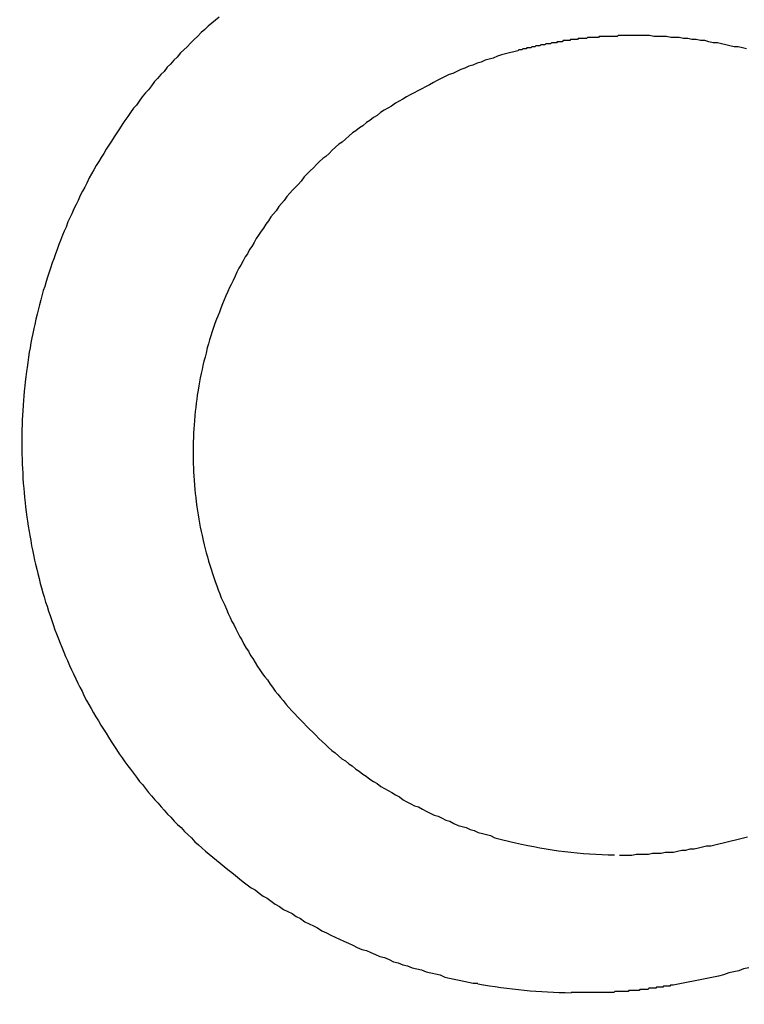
# Model space of a CAD drawing. Header units: millimetres. Extents: x -604189 to 881711, y -381903 to -7297.
# Tile 850 of 1056: x -558665.38 to -558658.31, y -165472.33 to -165462.72. Entities that reach past the tile are written whole.
import ezdxf

# ---------------------------------------------------------------- set-up
doc = ezdxf.new("R2010")
doc.units = ezdxf.units.MM
doc.header["$LTSCALE"] = 100
doc.linetypes.add('0.5_0.5', pattern=[1, 0.5, -0.5])
doc.linetypes.add('ACAD_ISO04W100', pattern=[30.5, 24, -3, 0.5, -3])
doc.layers.get('Defpoints').update_dxf_attribs({"color": 30})
doc.layers.add('OPIS', color=7, linetype='Continuous')
doc.layers.add('strop osie', color=80, linetype='ACAD_ISO04W100', lineweight=5)
doc.styles.get("Standard").update_dxf_attribs({"font": 'romans.shx', "width": 0.5})
doc.dimstyles.new('1 50', dxfattribs={"dimtxt": 150, "dimasz": 80, "dimexe": 1, "dimexo": 1, "dimgap": 20, "dimtad": 1, "dimdec": 0, "dimlfac": 0.1, "dimtxsty": 'Standard', "dimblk": 'ARCHTICK', "dimcen": 200, "dimclrd": 2, "dimadec": 1, "dimazin": 0, "dimtfac": 1, "dimtdec": 0, "dimtmove": 0, "dimatfit": 3, "dimldrblk": 'ARCHTICK', "dimfxl": 120, "dimfxlon": 1, "dimtfill": 1, "dimarcsym": 0})

# ---------------------------------------------------------------- blocks, each defined once
blk = doc.blocks.new('_ArchTick')
at = {"layer": 'strop osie', "color": 0, "const_width": 0.15}
blk.add_lwpolyline([(-0.5, -0.5), (0.5, 0.5)], dxfattribs=at)
blk = doc.blocks.new('*D3294')
at = {"layer": 'Defpoints', "color": 0, "linetype": 'ByBlock', "lineweight": 5, "transparency": 16777216}
for p in [(-595783.1257, -159420.3032), (-593748.9238, -159420.3032), (-552118.9353, -179940.3025)]:
    blk.add_point(p, dxfattribs=at)
at = {"layer": 'OPIS', "color": 0, "linetype": 'Continuous', "lineweight": -2, "transparency": 16777216}
for p, q in [((-595723.1257, -159420.3032), (-595784.1257, -159420.3032)), ((-595723.1257, -179940.3025), (-595784.1257, -179940.3025))]:
    blk.add_line(p, q, dxfattribs=at)
at = {"layer": 'OPIS', "color": 2, "lineweight": -2, "transparency": 16777216}
blk.add_line((-595783.1257, -179940.3025), (-595783.1257, -159420.3032), dxfattribs=at)
at = {"layer": 'OPIS', "color": 2, "linetype": 'ByBlock', "lineweight": -2, "transparency": 16777216, "xscale": 80, "yscale": 80, "zscale": 80}
for p, rotation in [((-595783.1257, -159420.3032), 90), ((-595783.1257, -179940.3025), 270)]:
    blk.add_blockref('_ArchTick', p, dxfattribs=dict(at, rotation=rotation))
at = {"layer": 'OPIS', "color": 0, "linetype": 'ByBlock', "lineweight": 13, "transparency": 16777216, "insert": (-595878.1257, -169680.3029), "char_height": 150, "attachment_point": 5, "rotation": 90, "bg_fill": 3, "box_fill_scale": 1.1, "bg_fill_color": 256, "bg_fill_true_color": 13158600, "bg_fill_transparency": 0}
blk.add_mtext('2052', dxfattribs=at)

msp = doc.modelspace()

# ---------------------------------------------------------------- hatches: boundary and pattern name
at = {"layer": 'OPIS', "linetype": 'ByBlock', "lineweight": 15}
h = msp.add_hatch(dxfattribs=at)
h.set_pattern_fill('ANSI37', color=0, scale=80, angle=45)
h.set_pattern_definition([(90, (-306927.96, 32475.8), (-254, 0), []), (180, (-306927.96, 32475.8), (-3e-14, -254), [])])
h.paths.add_polyline_path([(-559745.6161, -168470.3032), (-559845.6161, -168470.3032), (-559845.6161, -168410.3032), (-559745.6161, -168410.3032), (-559745.6161, -168350.3032), (-560845.6161, -168350.3032), (-560845.6161, -168410.3032), (-560745.6161, -168410.3032), (-560745.6161, -168470.3032, 0.267949), (-560295.6161, -169249.7261), (-560295.6161, -169481.1844, -0.414214), (-559952.6795, -169824.121, -1), (-560638.5527, -169824.121, -0.414214), (-560295.6161, -169481.1844), (-560295.6161, -169249.7261, -0.267949), (-560745.6161, -168470.3032), (-560845.6161, -168470.3032), (-560845.6161, -168350.3032), (-561118.9235, -168350.3032), (-561118.9235, -172095.2912), (-559553.9216, -172095.2896), (-559553.9235, -168350.3032), (-559745.6161, -168350.3032)])
h.paths.add_polyline_path([(-560989.2376, -171970.2882), (-560989.2376, -171369.4302), (-560514.2381, -171369.4302, -0.414232), (-560506.2376, -171377.4302), (-560506.2376, -171961.4357, -0.403374), (-560513.9405, -171969.4302), (-560989.2376, -171969.4302), (-560998.9235, -171970.2883)], flags=16)
h.paths.add_polyline_path([(-560569.2376, -171447.4302), (-560569.2376, -171891.4302, -0.414209), (-560619.2368, -171941.4302), (-560824.2357, -171941.4318, -0.414225), (-560874.2376, -171891.4318), (-560874.2376, -171447.4318, -0.414209), (-560824.2384, -171397.4318), (-560619.238, -171397.4302, -0.414216)], flags=0)
h.paths.add_polyline_path([(-560754.7376, -171692.2717), (-560768.2641, -171689.5342), (-560778.5199, -171674.0914), (-560777.5796, -171669.433), (-560791.3376, -171669.433), (-560788.5131, -171683.4206), (-560780.6181, -171695.3108), (-560768.7278, -171703.2059), (-560754.7376, -171706.0309)], flags=0)
h.paths.add_polyline_path([(-560926.5376, -171669.4319), (-560944.0375, -171669.4319), (-560944.0376, -171669.4319), (-560938.9119, -171681.8063), (-560926.5376, -171686.9319)], flags=0)
h.paths.add_polyline_path([(-559553.9256, -164304.9199), (-559553.9257, -164080.3032), (-560998.9235, -164080.3032), (-560998.9235, -164130.3032), (-561051.7578, -164130.3032), (-561051.7578, -164230.3032), (-561112.4092, -164230.3032), (-561118.2586, -165128.2363), (-561111.7578, -165130.3032), (-561051.7578, -165130.3032), (-561051.7578, -165230.3032), (-560998.9235, -165230.3032), (-560998.9235, -165930.3032), (-560968.9235, -165930.3032), (-559691.7578, -165930.3032), (-559691.7578, -166884.9244, -0.259771), (-560368.4683, -166480.3032), (-560576.7808, -166480.3032, -0.694758), (-561118.9235, -166682.1405), (-561118.9235, -167150.3032), (-559553.9241, -167150.3032), (-559553.9249, -165742.5853, -0.501722), (-560517.8869, -165023.7527, -0.501722)])
h.paths.add_polyline_path([(-561051.7578, -166930.3032), (-561051.7578, -167030.3032), (-561111.7578, -167030.3032), (-561111.7578, -166930.3032)], flags=16)
h.paths.add_polyline_path([(-559553.9256, -164304.9199, 0.501722), (-560517.8869, -165023.7527, 0.501722), (-559553.9249, -165742.5853)], flags=17)
h.paths.add_polyline_path([(-559017.8869, -165023.7527, 0.331805), (-559553.9256, -164304.9199), (-559553.9249, -165742.5853, 0.331804)], flags=17)
h.paths.add_polyline_path([(-558393.9201, -165930.3032), (-559553.9248, -165930.3032), (-559553.9242, -167030.3032), (-558393.9201, -167030.3032)])
edge = h.paths.add_edge_path(flags=16)
edge.add_ellipse((-558869.2567, -166529.0581), major_axis=(0, 174.9447), ratio=0.83560798, start_angle=0, end_angle=180, ccw=False)
edge.add_line((-558869.0233, -166354.0889), (-558868.8365, -166354.1133))
edge.add_line((-558868.8365, -166354.1133), (-558551.7582, -166354.1133))
edge.add_ellipse((-558534.0421, -166361.1263), major_axis=(0, 22.0682), ratio=0.9052568, start_angle=0, end_angle=83.73181, ccw=False)
edge.add_line((-558534.0421, -166339.0581), (-558415.4419, -166339.0581))
edge.add_line((-558415.4419, -166339.0581), (-558415.4419, -166719.058))
edge.add_line((-558415.4419, -166719.058), (-558534.0421, -166719.058))
edge.add_ellipse((-558534.0421, -166696.9898), major_axis=(0, 22.0682), ratio=0.9052568, start_angle=108.52912, end_angle=180, ccw=False)
edge.add_line((-558552.9839, -166704.0028), (-558869.2567, -166704.0028))
edge = h.paths.add_edge_path(flags=16)
edge.add_ellipse((-558655.1487, -165473.0705), major_axis=(119.5767, 0), ratio=0.97546159, start_angle=134.53493, end_angle=225.46507, ccw=False)
edge.add_ellipse((-558571.3619, -165553.0941), major_axis=(-236.8278, 0), ratio=0.97546159, start_angle=293.077059, end_angle=315.064585, ccw=False)
edge.add_ellipse((-558581.1214, -165519.0637), major_axis=(-200.9624, 0), ratio=0.97546159, start_angle=268.869132, end_angle=294.416017, ccw=False)
edge.add_line((-558577.1552, -165323.0707), (-558434.7252, -165323.0707))
edge.add_line((-558434.7252, -165323.0707), (-558434.7252, -165623.0703))
edge.add_line((-558434.7252, -165623.0703), (-558577.1552, -165623.0703))
edge.add_ellipse((-558581.1214, -165427.0774), major_axis=(200.9624, 0), ratio=0.97546159, start_angle=245.583983, end_angle=271.130868, ccw=False)
edge.add_ellipse((-558571.3619, -165393.0469), major_axis=(-236.8278, 0), ratio=0.97546159, start_angle=404.935415, end_angle=426.922941, ccw=False)
h.paths.add_polyline_path([(-559691.7578, -166075.3032), (-560476.9877, -166075.3032, 0.131652), (-560368.4683, -166480.3032), (-559691.7578, -166480.3032)], flags=17)
h.paths.add_polyline_path([(-560476.9877, -166075.3032), (-559691.7578, -166075.3032), (-559691.7578, -165930.3032), (-560991.7578, -165930.3032), (-561051.7578, -165930.3032), (-561051.7578, -166030.3032), (-561118.9235, -166030.3032), (-561118.9235, -166278.4659, -0.694758), (-560576.7808, -166480.3032), (-560368.4683, -166480.3032, -0.131652)], flags=17)
h.paths.add_polyline_path([(-571773.9197, -161590.5433), (-574108.1879, -161590.5433), (-574098.9171, -166615.2859), (-571773.9197, -166615.2837)])
h.paths.add_polyline_path([(-559933.2163, -164919.2007), (-558639.2026, -164919.2007), (-558639.2026, -164793.3399), (-559933.2163, -164793.3399)], flags=25)
h.paths.add_polyline_path([(-560038.7197, -166687.5881), (-559732.9898, -166687.5881), (-559732.9898, -166284.5895), (-560038.7197, -166284.5895)], flags=25)
h.paths.add_polyline_path([(-559928.8713, -165007.0998), (-559413.7498, -165007.0998), (-559413.7498, -164907.7601), (-559928.8713, -164907.7601)], flags=9)
h.paths.add_polyline_path([(-559933.2163, -164919.2007), (-558639.2026, -164919.2007), (-558639.2026, -164793.3399), (-559933.2163, -164793.3399)], flags=25)
h.paths.add_polyline_path([(-560330.8592, -165014.5781), (-559994.1825, -165014.5781), (-559994.1825, -164899.1947), (-560330.8592, -164899.1947)], flags=24)
h.paths.add_polyline_path([(-560290.2043, -164902.8369), (-560108.3543, -164902.8369), (-560108.3543, -164804.8069), (-560290.2043, -164804.8069)], flags=24)
h.paths.add_polyline_path([(-560498.8656, -166997.3416), (-559983.7441, -166997.3416), (-559983.7441, -166898.0019), (-560498.8656, -166898.0019)], flags=24)
h.paths.add_polyline_path([(-560498.7904, -166887.3416), (-559655.7235, -166887.3416), (-559655.7235, -166788.0019), (-560498.7904, -166788.0019)], flags=24)
h.paths.add_polyline_path([(-560900.8535, -167004.8199), (-560564.1768, -167004.8199), (-560564.1768, -166889.4365), (-560900.8535, -166889.4365)], flags=24)
h.paths.add_polyline_path([(-560860.1986, -166893.0787), (-560678.3486, -166893.0787), (-560678.3486, -166795.0487), (-560860.1986, -166795.0487)], flags=24)
h.paths.add_polyline_path([(-560525.1681, -170610.564), (-560010.0466, -170610.564), (-560010.0466, -170511.2243), (-560525.1681, -170511.2243)], flags=24)
h.paths.add_polyline_path([(-560529.5131, -170522.665), (-559444.307, -170522.665), (-559444.307, -170396.8042), (-560529.5131, -170396.8042)], flags=9)
h.paths.add_polyline_path([(-560927.156, -170618.0423), (-560590.4793, -170618.0423), (-560590.4793, -170502.659), (-560927.156, -170502.659)], flags=24)
h.paths.add_polyline_path([(-560886.5011, -170506.3012), (-560704.6511, -170506.3012), (-560704.6511, -170408.2712), (-560886.5011, -170408.2712)], flags=24)
h.paths.add_polyline_path([(-560065.2995, -168940.3582), (-560065.2995, -168600.6584), (-560513.0758, -168600.6584), (-560513.0758, -168940.3582)], flags=24)
h.paths.add_polyline_path([(-559111.5256, -164087.3863), (-558760.9896, -164087.3863), (-558760.8154, -164093.1916), (-558760.6443, -164098.997), (-558760.4763, -164104.8025), (-558760.3114, -164110.6081), (-558760.1497, -164116.4138), (-558759.991, -164122.2195), (-558759.8355, -164128.0254), (-558759.683, -164133.8313), (-558759.5337, -164139.6373), (-558759.3874, -164145.4434), (-558759.2442, -164151.2496), (-558759.1041, -164157.0558), (-558758.9671, -164162.8622), (-558758.8332, -164168.6685), (-558758.7024, -164174.475), (-558758.5746, -164180.2815), (-558758.4499, -164186.0881), (-558758.3283, -164191.8948), (-558758.2098, -164197.7015), (-558758.0943, -164203.5083), (-558757.9818, -164209.3151), (-558757.8725, -164215.122), (-558757.7661, -164220.929), (-558757.6628, -164226.736), (-558757.5626, -164232.5431), (-558757.4654, -164238.3502), (-558757.3712, -164244.1574), (-558757.2801, -164249.9646), (-558757.1919, -164255.7719), (-558757.1068, -164261.5792), (-558757.0248, -164267.3865), (-558756.9458, -164273.1939), (-558756.8699, -164279.0014), (-558756.7972, -164284.8089), (-558756.7276, -164290.6164), (-558756.6612, -164296.4239), (-558756.5981, -164302.2315), (-558756.5382, -164308.0392), (-558756.4815, -164313.8468), (-558756.4282, -164319.6545), (-558756.3782, -164325.4622), (-558756.3315, -164331.2699), (-558756.2883, -164337.0777), (-558756.2484, -164342.8855), (-558756.2118, -164348.6933), (-558756.1781, -164354.5011), (-558756.1471, -164360.309), (-558756.1182, -164366.1168), (-558756.0913, -164371.9247), (-558756.066, -164377.7326), (-558756.0419, -164383.5405), (-558756.0201, -164389.3484), (-558756.0043, -164395.1563), (-558755.9986, -164400.9642), (-558756.0069, -164406.7722), (-558756.0313, -164412.5801), (-558756.0727, -164418.3878), (-558756.1321, -164424.1955), (-558756.2103, -164430.0028), (-558756.3078, -164435.8099), (-558756.4249, -164441.6166), (-558756.5621, -164447.4229), (-558756.7197, -164453.2287), (-558756.8982, -164459.0339), (-558757.098, -164464.8385), (-558757.3197, -164470.6423), (-558757.5651, -164476.4453), (-558757.8369, -164482.2469), (-558758.1378, -164488.0471), (-558758.4702, -164493.8454), (-558758.8369, -164499.6416), (-558759.2405, -164505.4354), (-558759.6838, -164511.2264), (-558760.1745, -164517.0136), (-558760.7255, -164522.7951), (-558761.3496, -164528.5691), (-558762.0603, -164534.3333), (-558762.8742, -164540.0838), (-558763.8091, -164545.8157), (-558764.8827, -164551.5243), (-558766.1165, -164557.2013), (-558767.5383, -164562.8323), (-558769.1771, -164568.402), (-558771.0625, -164573.8941), (-558773.2333, -164579.28), (-558775.7351, -164584.5205), (-558778.6098, -164589.5655), (-558781.8966, -164594.3536), (-558785.6282, -164598.7982), (-558789.8079, -164602.8267), (-558794.3738, -164606.4129), (-558799.2553, -164609.5564), (-558804.3822, -164612.2836), (-558809.6945, -164614.6285), (-558815.1428, -164616.63), (-558820.6944, -164618.3259), (-558826.3252, -164619.7535), (-558832.0112, -164620.9496), (-558837.7322, -164621.9498), (-558843.479, -164622.7861), (-558849.2444, -164623.4899), (-558855.0211, -164624.092), (-558860.8052, -164624.6116), (-558866.5954, -164625.0558), (-558872.3908, -164625.4311), (-558878.1904, -164625.7436), (-558883.9932, -164625.9992), (-558889.7982, -164626.2039), (-558895.6045, -164626.3635), (-558901.4113, -164626.4837), (-558907.2185, -164626.5703), (-558913.026, -164626.6286), (-558918.8337, -164626.6643), (-558924.6416, -164626.6829), (-558930.4496, -164626.69), (-558936.2576, -164626.6911), (-558941.5211, -164626.6903), (-558946.7847, -164626.6852), (-558952.0483, -164626.6715), (-558957.3117, -164626.645), (-558962.575, -164626.6016), (-558967.8379, -164626.537), (-558973.1003, -164626.447), (-558978.3622, -164626.3275), (-558983.6233, -164626.1742), (-558988.8833, -164625.9829), (-558994.1416, -164625.7497), (-558999.3976, -164625.4704), (-559004.6507, -164625.1407), (-559009.9001, -164624.756), (-559015.1446, -164624.3114), (-559020.3833, -164623.802), (-559025.6144, -164623.2197), (-559030.834, -164622.543), (-559036.0369, -164621.7475), (-559041.2162, -164620.8117), (-559046.3638, -164619.7132), (-559051.4663, -164618.4241), (-559056.5084, -164616.9152), (-559061.4697, -164615.1596), (-559066.3259, -164613.1306), (-559071.0433, -164610.7989), (-559075.5827, -164608.1366), (-559079.8942, -164605.1211), (-559083.9247, -164601.7377), (-559087.6216, -164597.9954), (-559090.9448, -164593.9181), (-559093.9051, -164589.5659), (-559096.5268, -164585.003), (-559098.8391, -164580.2753), (-559100.8727, -164575.4217), (-559102.6616, -164570.4717), (-559104.2381, -164565.4504), (-559105.625, -164560.3732), (-559106.8432, -164555.253), (-559107.9147, -164550.0999), (-559108.8603, -164544.9227), (-559109.6947, -164539.7262), (-559110.4308, -164534.5143), (-559111.0819, -164529.2909), (-559111.6605, -164524.0593), (-559112.1765, -164518.8213), (-559112.6393, -164513.5782), (-559113.0584, -164508.3314), (-559113.442, -164503.0819), (-559113.7937, -164497.8303), (-559114.1161, -164492.5768), (-559114.4116, -164487.3217), (-559114.6825, -164482.0653), (-559114.9304, -164476.8077), (-559115.1568, -164471.5491), (-559115.3631, -164466.2897), (-559115.5507, -164461.0296), (-559115.7201, -164455.7689), (-559115.8719, -164450.5077), (-559116.0067, -164445.2459), (-559116.1249, -164439.9838), (-559116.2269, -164434.7214), (-559116.3128, -164429.4586), (-559116.383, -164424.1957), (-559116.4377, -164418.9325), (-559116.4775, -164413.6692), (-559116.5031, -164408.4059), (-559116.5152, -164403.1424), (-559116.515, -164397.879), (-559116.5049, -164392.6156), (-559116.488, -164387.3522), (-559116.4673, -164382.0887), (-559116.4453, -164376.8253), (-559116.4222, -164371.5619), (-559116.3978, -164366.2985), (-559116.3718, -164361.0352), (-559116.344, -164355.7718), (-559116.3141, -164350.5084), (-559116.2819, -164345.2451), (-559116.2472, -164339.9818), (-559116.2097, -164334.7185), (-559116.1693, -164329.4552), (-559116.1262, -164324.1919), (-559116.0804, -164318.9287), (-559116.0318, -164313.6655), (-559115.9805, -164308.4023), (-559115.9265, -164303.1391), (-559115.8698, -164297.876), (-559115.8105, -164292.6129), (-559115.7486, -164287.3498), (-559115.6841, -164282.0868), (-559115.617, -164276.8237), (-559115.5473, -164271.5608), (-559115.4751, -164266.2978), (-559115.4004, -164261.0349), (-559115.3232, -164255.772), (-559115.2436, -164250.5092), (-559115.1614, -164245.2464), (-559115.0768, -164239.9836), (-559114.9897, -164234.7209), (-559114.9001, -164229.4582), (-559114.808, -164224.1955), (-559114.7134, -164218.9329), (-559114.6163, -164213.6704), (-559114.5167, -164208.4079), (-559114.4146, -164203.1454), (-559114.3099, -164197.883), (-559114.2028, -164192.6207), (-559114.0931, -164187.3584), (-559113.9808, -164182.0961), (-559113.8661, -164176.834), (-559113.7488, -164171.5718), (-559113.6289, -164166.3097), (-559113.5065, -164161.0477), (-559113.3815, -164155.7858), (-559113.254, -164150.5239), (-559113.124, -164145.262), (-559112.9914, -164140.0003), (-559112.8563, -164134.7385), (-559112.7186, -164129.4769), (-559112.5783, -164124.2153), (-559112.4356, -164118.9538), (-559112.2903, -164113.6924), (-559112.1424, -164108.431), (-559111.992, -164103.1697), (-559111.8391, -164097.9085), (-559111.6836, -164092.6474)])
edge = h.paths.add_edge_path()
edge.add_line((-558393.9201, -164080.3032), (-559553.9257, -164080.3032))
edge.add_line((-559553.9257, -164080.3032), (-559553.9256, -164304.9199))
edge.add_arc((-559767.8869, -165023.7527), 750, 0, 73.4243141, ccw=False)
edge.add_arc((-559767.8869, -165023.7527), 750, -73.424255, 0, ccw=False)
edge.add_line((-559553.9249, -165742.5853), (-559553.9248, -165830.3032))
edge.add_line((-559553.9248, -165830.3032), (-558393.9201, -165830.3032))
edge.add_line((-558393.9201, -165830.3032), (-558393.9201, -164080.3032))

# ---------------------------------------------------------------- next in the draw order: dimensions: what is measured, and where the dimension line sits
at = {"layer": 'OPIS', "color": 0, "linetype": 'ByBlock', "lineweight": 13}
dim = msp.add_linear_dim(base=(-595783.1257, -159420.3032), p1=(-552118.9353, -179940.3025), p2=(-593748.9238, -159420.3032), angle=90, dimstyle='1 50', override={"dimtmove": 1, "dimfxl": 60, "dimarcsym": 1}, dxfattribs=at)
dim.commit()
dim.dimension.update_dxf_attribs({"geometry": '*D3294', "text_midpoint": (-595878.1257, -169680.3029)})

# ---------------------------------------------------------------- next in the draw order: hatches: boundary and pattern name
at = {"layer": 'OPIS', "linetype": '0.5_0.5', "lineweight": 13}
h = msp.add_hatch(dxfattribs=at)
h.set_pattern_fill('ANSI37', color=0, scale=130)
h.set_pattern_definition([(45, (-597218.54, 256668.8), (-291.85832, 291.85832), []), (135, (-597218.54, 256668.8), (-291.85832, -291.85832), [])])
edge = h.paths.add_edge_path(flags=16)
edge.add_line((-570958.9159, -168985.2814), (-571058.9159, -168985.2814))
edge.add_line((-571058.9159, -168985.2814), (-572598.9159, -168985.2814))
edge.add_line((-572598.9159, -168985.2814), (-572598.9151, -170470.3002))
edge.add_line((-572598.9151, -170470.3002), (-570825.7626, -170470.3002))
edge.add_arc((-570508.9159, -170339.0992), 342.9366, 180, 202.49364, ccw=False)
edge.add_arc((-570508.9159, -170339.0992), 342.9366, 90, 180, ccw=False)
edge.add_line((-570508.9159, -169996.1626), (-570508.9159, -169764.7043))
edge.add_arc((-570058.9159, -168985.2814), 900, 180.0000001, 240, ccw=False)
edge = h.paths.add_edge_path(flags=17)
edge.add_line((-569358.9153, -170085.2814), (-569358.9159, -168985.2814))
edge.add_line((-569358.9159, -168985.2814), (-569358.9169, -168985.2814))
edge.add_line((-569358.9169, -168985.2814), (-569958.9159, -168985.2814))
edge.add_line((-569958.9159, -168985.2814), (-570058.9159, -168985.2814))
edge.add_line((-570058.9159, -168985.2814), (-570058.9159, -168925.2814))
edge.add_line((-570058.9159, -168925.2814), (-569958.9159, -168925.2814))
edge.add_line((-569958.9159, -168925.2814), (-569958.9159, -168865.2814))
edge.add_line((-569958.9159, -168865.2814), (-569358.9159, -168865.2814))
edge.add_line((-569358.9159, -168865.2814), (-569358.9169, -166865.2814))
edge.add_line((-569358.9169, -166865.2814), (-574098.917, -166865.2859))
edge.add_line((-574098.917, -166865.2859), (-574098.9143, -171970.3002))
edge.add_line((-574098.9143, -171970.3002), (-572608.9134, -171970.3002))
edge.add_line((-572608.9134, -171970.3002), (-571504.9134, -170590.3002))
edge.add_line((-571504.9134, -170590.3002), (-572718.915, -170590.3002))
edge.add_line((-572718.915, -170590.3002), (-572718.9159, -168865.2814))
edge.add_line((-572718.9159, -168865.2814), (-571058.9159, -168865.2814))
edge.add_line((-571058.9159, -168865.2814), (-571058.9159, -168925.2814))
edge.add_line((-571058.9159, -168925.2814), (-570958.9159, -168925.2814))
edge.add_line((-570958.9159, -168925.2814), (-570958.9159, -168985.2814))
edge.add_arc((-570058.9159, -168985.2814), 900, 180, 240)
edge.add_line((-570508.9159, -169764.7043), (-570508.9159, -169996.1626))
edge.add_arc((-570508.9159, -170339.0992), 342.9366, 0, 90, ccw=False)
edge.add_arc((-570508.9159, -170339.0992), 342.9366, 208.979889, 360, ccw=False)
edge.add_line((-570808.9134, -170505.2529), (-570808.9134, -171171.0862))
edge.add_arc((-570808.9134, -171220.3002), 49.214, 0, 90, ccw=False)
edge.add_arc((-570808.9134, -171220.3002), 49.214, 270, 360, ccw=False)
edge.add_line((-570808.9134, -171269.5142), (-570808.9134, -171970.3002))
edge.add_line((-570808.9134, -171970.3002), (-569358.9143, -171970.3002))
edge.add_line((-569358.9143, -171970.3002), (-569358.9153, -170085.2814))
h.paths.add_polyline_path([(-561118.9235, -159870.3032), (-590334.6553, -159870.3032), (-590334.6553, -161470.3032), (-562318.9235, -161470.3032), (-562318.9235, -172095.2924), (-561118.9235, -172095.2912), (-561118.9235, -168350.3032), (-552073.9191, -168350.3032), (-552073.9198, -167150.3032), (-561118.9235, -167150.3032)])
h.paths.add_polyline_path([(-572856.9268, -169813.6802), (-569451.0696, -169813.6802), (-569451.0696, -169408.6802), (-572856.9268, -169408.6802)], flags=16)

# ---------------------------------------------------------------- next in the draw order: linework, layer by layer
at = {"color": 0, "linetype": 'ByBlock'}
for points in [[(-558660.5441, -165470.7541, 0.055374), (-558659.5771, -165470.8722)], [(-558660.9113, -165472.1305, 0.040897), (-558660.0019, -165472.2189)]]:
    msp.add_lwpolyline(points, format="xyb", dxfattribs=at)
at = {"color": 0}
for points in [[(-558663.4349, -165462.6953, 0), (-558663.4709, -165462.7253, 0), (-558663.5059, -165462.7553, 0), (-558663.5409, -165462.7853, 0), (-558663.5759, -165462.8153, 0), (-558663.6109, -165462.8453, 0), (-558663.6449, -165462.8853, 0), (-558663.6789, -165462.9153, 0), (-558663.7129, -165462.9453, 0), (-558663.7459, -165462.9853, 0), (-558663.7789, -165463.0153, 0), (-558663.8119, -165463.0453, 0), (-558663.8449, -165463.0853, 0), (-558663.8769, -165463.1153, 0), (-558663.9089, -165463.1553, 0), (-558663.9409, -165463.1853, 0), (-558663.9729, -165463.2253, 0), (-558664.0039, -165463.2553, 0), (-558664.0349, -165463.2953, 0), (-558664.0649, -165463.3253, 0), (-558664.0959, -165463.3653, 0), (-558664.1259, -165463.4053, 0), (-558664.1549, -165463.4353, 0), (-558664.1849, -165463.4753, 0), (-558664.2139, -165463.5153, 0), (-558664.2419, -165463.5553, 0), (-558664.2709, -165463.5853, 0), (-558664.2989, -165463.6253, 0), (-558664.3269, -165463.6653, 0), (-558664.3539, -165463.7053, 0), (-558664.3809, -165463.7453, 0), (-558664.4079, -165463.7853, 0), (-558664.4339, -165463.8253, 0), (-558664.4599, -165463.8653, 0), (-558664.4859, -165463.9053, 0), (-558664.5119, -165463.9453, 0), (-558664.5369, -165463.9853, 0), (-558664.5609, -165464.0253, 0), (-558664.5859, -165464.0653, 0), (-558664.6099, -165464.1053, 0), (-558664.6339, -165464.1453, 0), (-558664.6569, -165464.1853, 0), (-558664.6799, -165464.2253, 0), (-558664.7029, -165464.2653, 0), (-558664.7249, -165464.3153, 0), (-558664.7469, -165464.3553, 0), (-558664.7689, -165464.3953, 0), (-558664.7899, -165464.4353, 0), (-558664.8109, -165464.4853, 0), (-558664.8309, -165464.5253, 0), (-558664.8519, -165464.5653, 0), (-558664.8709, -165464.6153, 0), (-558664.8909, -165464.6553, 0), (-558664.9099, -165464.6953, 0), (-558664.9289, -165464.7453, 0), (-558664.9469, -165464.7853, 0), (-558664.9649, -165464.8253, 0), (-558664.9829, -165464.8753, 0), (-558664.9999, -165464.9153, 0), (-558665.0169, -165464.9653, 0), (-558665.0329, -165465.0053, 0), (-558665.0489, -165465.0553, 0), (-558665.0649, -165465.0953, 0), (-558665.0799, -165465.1453, 0), (-558665.0949, -165465.1853, 0), (-558665.1099, -165465.2353, 0), (-558665.1239, -165465.2753, 0), (-558665.1369, -165465.3253, 0), (-558665.1509, -165465.3653, 0), (-558665.1639, -165465.4153, 0), (-558665.1759, -165465.4553, 0), (-558665.1879, -165465.5053, 0), (-558665.1999, -165465.5553, 0), (-558665.2119, -165465.5953, 0), (-558665.2229, -165465.6453, 0), (-558665.2329, -165465.6953, 0), (-558665.2429, -165465.7353, 0), (-558665.2529, -165465.7853, 0), (-558665.2619, -165465.8253, 0), (-558665.2709, -165465.8753, 0), (-558665.2799, -165465.9253, 0), (-558665.2879, -165465.9653, 0), (-558665.2949, -165466.0153, 0), (-558665.3019, -165466.0653, 0), (-558665.3089, -165466.1153, 0), (-558665.3159, -165466.1553, 0), (-558665.3209, -165466.2053, 0), (-558665.3269, -165466.2553, 0), (-558665.3319, -165466.2953, 0), (-558665.3369, -165466.3453, 0), (-558665.3409, -165466.3953, 0), (-558665.3449, -165466.4353, 0), (-558665.3479, -165466.4853, 0), (-558665.3509, -165466.5353, 0), (-558665.3539, -165466.5853, 0), (-558665.3559, -165466.6253, 0), (-558665.3579, -165466.6753, 0), (-558665.3589, -165466.7253, 0), (-558665.3599, -165466.7753, 0), (-558665.3599, -165466.8153, 0), (-558665.3599, -165466.8653, 0), (-558665.3599, -165466.9153, 0), (-558665.3589, -165466.9653, 0), (-558665.3579, -165467.0053, 0), (-558665.3569, -165467.0553, 0), (-558665.3539, -165467.1053, 0), (-558665.3519, -165467.1453, 0), (-558665.3489, -165467.1953, 0), (-558665.3459, -165467.2453, 0), (-558665.3419, -165467.2953, 0), (-558665.3379, -165467.3353, 0), (-558665.3329, -165467.3853, 0), (-558665.3289, -165467.4353, 0), (-558665.3229, -165467.4753, 0), (-558665.3169, -165467.5253, 0), (-558665.3109, -165467.5753, 0), (-558665.3039, -165467.6153, 0), (-558665.2969, -165467.6653, 0), (-558665.2899, -165467.7153, 0), (-558665.2819, -165467.7553, 0), (-558665.2739, -165467.8053, 0), (-558665.2649, -165467.8553, 0), (-558665.2559, -165467.8953, 0), (-558665.2459, -165467.9453, 0), (-558665.2359, -165467.9953, 0), (-558665.2259, -165468.0353, 0), (-558665.2149, -165468.0853, 0), (-558665.2039, -165468.1253, 0), (-558665.1919, -165468.1753, 0), (-558665.1799, -165468.2253, 0), (-558665.1679, -165468.2653, 0), (-558665.1549, -165468.3153, 0), (-558665.1419, -165468.3553, 0), (-558665.1279, -165468.4053, 0), (-558665.1139, -165468.4453, 0), (-558665.0999, -165468.4953, 0), (-558665.0849, -165468.5353, 0), (-558665.0689, -165468.5853, 0), (-558665.0539, -165468.6253, 0), (-558665.0379, -165468.6753, 0), (-558665.0209, -165468.7153, 0), (-558665.0039, -165468.7653, 0), (-558664.9869, -165468.8053, 0), (-558664.9689, -165468.8453, 0), (-558664.9509, -165468.8953, 0), (-558664.9329, -165468.9353, 0), (-558664.9139, -165468.9753, 0), (-558664.8949, -165469.0253, 0), (-558664.8759, -165469.0653, 0), (-558664.8559, -165469.1053, 0), (-558664.8349, -165469.1553, 0), (-558664.8149, -165469.1953, 0), (-558664.7939, -165469.2353, 0), (-558664.7719, -165469.2753, 0), (-558664.7509, -165469.3253, 0), (-558664.7289, -165469.3653, 0), (-558664.7059, -165469.4053, 0), (-558664.6829, -165469.4453, 0), (-558664.6599, -165469.4853, 0), (-558664.6369, -165469.5253, 0), (-558664.6129, -165469.5653, 0), (-558664.5879, -165469.6053, 0), (-558664.5639, -165469.6453, 0), (-558664.5389, -165469.6853, 0), (-558664.5139, -165469.7253, 0), (-558664.4879, -165469.7653, 0), (-558664.4619, -165469.8053, 0), (-558664.4359, -165469.8453, 0), (-558664.4089, -165469.8853, 0), (-558664.3819, -165469.9253, 0), (-558664.3549, -165469.9653, 0), (-558664.3269, -165470.0053, 0), (-558664.2989, -165470.0353, 0), (-558664.2709, -165470.0753, 0), (-558664.2419, -165470.1153, 0), (-558664.2129, -165470.1553, 0), (-558664.1839, -165470.1853, 0), (-558664.1539, -165470.2253, 0), (-558664.1239, -165470.2653, 0), (-558664.0939, -165470.2953, 0), (-558664.0629, -165470.3353, 0), (-558664.0329, -165470.3653, 0), (-558664.0009, -165470.4053, 0), (-558663.9699, -165470.4353, 0), (-558663.9379, -165470.4753, 0), (-558663.9059, -165470.5053, 0), (-558663.8729, -165470.5453, 0), (-558663.8409, -165470.5753, 0), (-558663.8069, -165470.6053, 0), (-558663.7739, -165470.6453, 0), (-558663.7399, -165470.6753, 0), (-558663.7059, -165470.7053, 0), (-558663.6719, -165470.7453, 0), (-558663.6379, -165470.7753, 0), (-558663.6029, -165470.8053, 0), (-558663.5669, -165470.8353, 0), (-558663.5319, -165470.8653, 0), (-558663.4959, -165470.8953, 0), (-558663.4599, -165470.9253, 0), (-558663.4239, -165470.9553, 0), (-558663.3869, -165470.9853, 0), (-558663.3499, -165471.0153, 0), (-558663.3129, -165471.0453, 0), (-558663.2759, -165471.0753, 0), (-558663.2379, -165471.1053, 0), (-558663.1999, -165471.1353, 0), (-558663.1619, -165471.1653, 0), (-558663.1229, -165471.1953, 0), (-558663.0839, -165471.2153, 0), (-558663.0449, -165471.2453, 0), (-558663.0059, -165471.2753, 0), (-558662.9659, -165471.2953, 0), (-558662.9269, -165471.3253, 0), (-558662.8869, -165471.3553, 0), (-558662.8459, -165471.3753, 0), (-558662.8059, -165471.4053, 0), (-558662.7649, -165471.4253, 0), (-558662.7239, -165471.4453, 0), (-558662.6829, -165471.4753, 0), (-558662.6419, -165471.4953, 0), (-558662.5999, -165471.5253, 0), (-558662.5579, -165471.5453, 0), (-558662.5159, -165471.5653, 0), (-558662.4739, -165471.5853, 0), (-558662.4319, -165471.6153, 0), (-558662.3889, -165471.6353, 0), (-558662.3469, -165471.6553, 0), (-558662.3039, -165471.6753, 0), (-558662.2609, -165471.6953, 0), (-558662.2179, -165471.7153, 0), (-558662.1739, -165471.7353, 0), (-558662.1309, -165471.7553, 0), (-558662.0869, -165471.7753, 0), (-558662.0429, -165471.7953, 0), (-558661.9989, -165471.8053, 0), (-558661.9549, -165471.8253, 0), (-558661.9109, -165471.8453, 0), (-558661.8669, -165471.8653, 0), (-558661.8219, -165471.8753, 0), (-558661.7769, -165471.8953, 0), (-558661.7329, -165471.9153, 0), (-558661.6879, -165471.9253, 0), (-558661.6429, -165471.9453, 0), (-558661.5979, -165471.9553, 0), (-558661.5519, -165471.9753, 0), (-558661.5069, -165471.9853, 0), (-558661.4619, -165471.9953, 0), (-558661.4159, -165472.0153, 0), (-558661.3709, -165472.0253, 0), (-558661.3249, -165472.0353, 0), (-558661.2789, -165472.0453, 0), (-558661.2329, -165472.0653, 0), (-558661.1869, -165472.0753, 0), (-558661.1409, -165472.0853, 0), (-558661.0949, -165472.0953, 0), (-558661.0489, -165472.1053, 0), (-558661.0029, -165472.1153, 0), (-558660.9569, -165472.1253, 0), (-558660.9109, -165472.1253, 0)], [(-558659.4849, -165462.8753, 0), (-558659.4929, -165462.8753, 0), (-558659.5019, -165462.8753, 0), (-558659.5099, -165462.8753, 0), (-558659.5179, -165462.8753, 0), (-558659.5269, -165462.8753, 0), (-558659.5349, -165462.8753, 0), (-558659.5429, -165462.8753, 0), (-558659.5519, -165462.8853, 0), (-558659.5599, -165462.8853, 0), (-558659.5679, -165462.8853, 0), (-558659.5769, -165462.8853, 0), (-558659.5849, -165462.8853, 0), (-558659.5929, -165462.8853, 0), (-558659.6019, -165462.8853, 0), (-558659.6099, -165462.8853, 0), (-558659.6179, -165462.8853, 0), (-558659.6259, -165462.8853, 0), (-558659.6349, -165462.8853, 0), (-558659.6429, -165462.8853, 0), (-558659.6509, -165462.8853, 0), (-558659.6599, -165462.8853, 0), (-558659.6679, -165462.8853, 0), (-558659.6759, -165462.8853, 0), (-558659.6839, -165462.8853, 0), (-558659.6929, -165462.8853, 0), (-558659.7009, -165462.8853, 0), (-558659.7089, -165462.8853, 0), (-558659.7179, -165462.8853, 0), (-558659.7259, -165462.8853, 0), (-558659.7339, -165462.8953, 0), (-558659.7419, -165462.8953, 0), (-558659.7509, -165462.8953, 0), (-558659.7589, -165462.8953, 0), (-558659.7669, -165462.8953, 0), (-558659.7759, -165462.8953, 0), (-558659.7839, -165462.8953, 0), (-558659.7919, -165462.8953, 0), (-558659.7999, -165462.8953, 0), (-558659.8089, -165462.8953, 0), (-558659.8169, -165462.8953, 0), (-558659.8249, -165462.8953, 0), (-558659.8329, -165462.8953, 0), (-558659.8409, -165462.8953, 0), (-558659.8499, -165462.9053, 0), (-558659.8579, -165462.9053, 0), (-558659.8659, -165462.9053, 0), (-558659.8739, -165462.9053, 0), (-558659.8829, -165462.9053, 0), (-558659.8909, -165462.9053, 0), (-558659.8989, -165462.9053, 0), (-558659.9069, -165462.9053, 0), (-558659.9159, -165462.9053, 0), (-558659.9239, -165462.9053, 0), (-558659.9319, -165462.9053, 0), (-558659.9399, -165462.9153, 0), (-558659.9479, -165462.9153, 0), (-558659.9569, -165462.9153, 0), (-558659.9649, -165462.9153, 0), (-558659.9729, -165462.9153, 0), (-558659.9809, -165462.9153, 0), (-558659.9889, -165462.9153, 0), (-558659.9969, -165462.9153, 0), (-558660.0059, -165462.9153, 0), (-558660.0139, -165462.9253, 0), (-558660.0219, -165462.9253, 0), (-558660.0299, -165462.9253, 0), (-558660.0379, -165462.9253, 0), (-558660.0469, -165462.9253, 0), (-558660.0549, -165462.9253, 0), (-558660.0629, -165462.9253, 0), (-558660.0709, -165462.9253, 0), (-558660.0789, -165462.9253, 0), (-558660.0869, -165462.9353, 0), (-558660.0949, -165462.9353, 0), (-558660.1039, -165462.9353, 0), (-558660.1119, -165462.9353, 0), (-558660.1199, -165462.9353, 0), (-558660.1279, -165462.9353, 0), (-558660.1359, -165462.9353, 0), (-558660.1439, -165462.9453, 0), (-558660.1519, -165462.9453, 0), (-558660.1599, -165462.9453, 0), (-558660.1679, -165462.9453, 0), (-558660.1769, -165462.9453, 0), (-558660.1849, -165462.9453, 0), (-558660.1929, -165462.9453, 0), (-558660.2009, -165462.9553, 0), (-558660.2089, -165462.9553, 0), (-558660.2169, -165462.9553, 0), (-558660.2249, -165462.9553, 0), (-558660.2329, -165462.9553, 0), (-558660.2409, -165462.9553, 0), (-558660.2489, -165462.9553, 0), (-558660.2569, -165462.9653, 0), (-558660.2649, -165462.9653, 0), (-558660.2729, -165462.9653, 0), (-558660.2809, -165462.9653, 0), (-558660.2889, -165462.9653, 0), (-558660.2969, -165462.9653, 0), (-558660.3049, -165462.9753, 0), (-558660.3139, -165462.9753, 0), (-558660.3219, -165462.9753, 0), (-558660.3299, -165462.9753, 0), (-558660.3379, -165462.9753, 0), (-558660.3459, -165462.9753, 0), (-558660.3539, -165462.9853, 0), (-558660.3619, -165462.9853, 0), (-558660.3689, -165462.9853, 0), (-558660.3769, -165462.9853, 0), (-558660.3849, -165462.9853, 0), (-558660.3929, -165462.9953, 0), (-558660.4009, -165462.9953, 0), (-558660.4089, -165462.9953, 0), (-558660.4169, -165462.9953, 0), (-558660.4249, -165462.9953, 0), (-558660.4329, -165462.9953, 0), (-558660.4409, -165463.0053, 0), (-558660.4489, -165463.0053, 0), (-558660.4569, -165463.0053, 0), (-558660.4649, -165463.0053, 0), (-558660.4729, -165463.0053, 0), (-558660.4809, -165463.0153, 0), (-558660.4889, -165463.0153, 0), (-558660.4969, -165463.0153, 0), (-558660.5039, -165463.0153, 0), (-558660.5119, -165463.0153, 0), (-558660.5199, -165463.0253, 0)], [(-558658.2889, -165463.0053, 0), (-558658.3299, -165462.9953, 0), (-558658.3699, -165462.9853, 0), (-558658.4109, -165462.9853, 0), (-558658.4519, -165462.9753, 0), (-558658.4919, -165462.9653, 0), (-558658.5329, -165462.9553, 0), (-558658.5739, -165462.9453, 0), (-558658.6149, -165462.9453, 0), (-558658.6569, -165462.9353, 0), (-558658.6979, -165462.9253, 0), (-558658.7389, -165462.9253, 0), (-558658.7799, -165462.9153, 0), (-558658.8219, -165462.9153, 0), (-558658.8629, -165462.9053, 0), (-558658.9039, -165462.9053, 0), (-558658.9459, -165462.8953, 0), (-558658.9869, -165462.8953, 0), (-558659.0289, -165462.8953, 0), (-558659.0699, -165462.8853, 0), (-558659.1119, -165462.8853, 0), (-558659.1529, -165462.8853, 0), (-558659.1949, -165462.8853, 0), (-558659.2359, -165462.8753, 0), (-558659.2779, -165462.8753, 0), (-558659.3189, -165462.8753, 0), (-558659.3609, -165462.8753, 0), (-558659.4019, -165462.8753, 0), (-558659.4439, -165462.8753, 0), (-558659.4849, -165462.8753, 0)], [(-558660.5199, -165463.0253, 0), (-558660.5599, -165463.0353, 0), (-558660.6009, -165463.0453, 0), (-558660.6409, -165463.0553, 0), (-558660.6809, -165463.0653, 0), (-558660.7209, -165463.0753, 0), (-558660.7609, -165463.0953, 0), (-558660.7999, -165463.1053, 0), (-558660.8399, -165463.1153, 0), (-558660.8799, -165463.1353, 0), (-558660.9189, -165463.1453, 0), (-558660.9589, -165463.1653, 0), (-558660.9979, -165463.1753, 0), (-558661.0369, -165463.1953, 0), (-558661.0759, -165463.2053, 0), (-558661.1149, -165463.2253, 0), (-558661.1539, -165463.2453, 0), (-558661.1919, -165463.2553, 0), (-558661.2309, -165463.2753, 0), (-558661.2689, -165463.2953, 0), (-558661.3069, -165463.3153, 0), (-558661.3449, -165463.3353, 0), (-558661.3829, -165463.3553, 0), (-558661.4209, -165463.3753, 0), (-558661.4589, -165463.3953, 0), (-558661.4959, -165463.4153, 0), (-558661.5329, -165463.4353, 0), (-558661.5699, -165463.4553, 0), (-558661.6069, -165463.4753, 0), (-558661.6439, -165463.4953, 0), (-558661.6799, -165463.5153, 0), (-558661.7159, -165463.5353, 0), (-558661.7529, -165463.5653, 0), (-558661.7879, -165463.5853, 0), (-558661.8239, -165463.6053, 0), (-558661.8599, -165463.6253, 0), (-558661.8949, -165463.6553, 0), (-558661.9299, -165463.6753, 0), (-558661.9649, -165463.7053, 0), (-558661.9989, -165463.7253, 0), (-558662.0329, -165463.7553, 0), (-558662.0669, -165463.7753, 0), (-558662.1009, -165463.8053, 0), (-558662.1349, -165463.8253, 0), (-558662.1679, -165463.8553, 0), (-558662.2009, -165463.8853, 0), (-558662.2339, -165463.9153, 0), (-558662.2659, -165463.9353, 0), (-558662.2989, -165463.9653, 0), (-558662.3309, -165463.9953, 0), (-558662.3619, -165464.0253, 0), (-558662.3939, -165464.0553, 0), (-558662.4249, -165464.0753, 0), (-558662.4559, -165464.1053, 0), (-558662.4859, -165464.1353, 0), (-558662.5159, -165464.1653, 0), (-558662.5459, -165464.1953, 0), (-558662.5759, -165464.2253, 0), (-558662.6049, -165464.2553, 0), (-558662.6339, -165464.2953, 0), (-558662.6619, -165464.3253, 0), (-558662.6909, -165464.3553, 0), (-558662.7189, -165464.3853, 0), (-558662.7459, -165464.4153, 0), (-558662.7739, -165464.4453, 0), (-558662.7999, -165464.4853, 0), (-558662.8269, -165464.5153, 0), (-558662.8529, -165464.5453, 0), (-558662.8789, -165464.5853, 0), (-558662.9039, -165464.6153, 0), (-558662.9299, -165464.6453, 0), (-558662.9539, -165464.6853, 0), (-558662.9789, -165464.7153, 0), (-558663.0029, -165464.7553, 0), (-558663.0259, -165464.7853, 0), (-558663.0499, -165464.8253, 0), (-558663.0729, -165464.8553, 0), (-558663.0949, -165464.8953, 0), (-558663.1169, -165464.9353, 0), (-558663.1389, -165464.9653, 0), (-558663.1599, -165465.0053, 0), (-558663.1809, -165465.0353, 0), (-558663.2019, -165465.0753, 0), (-558663.2219, -165465.1153, 0), (-558663.2419, -165465.1453, 0), (-558663.2609, -165465.1853, 0), (-558663.2799, -165465.2253, 0), (-558663.2989, -165465.2653, 0), (-558663.3169, -165465.3053, 0), (-558663.3349, -165465.3353, 0), (-558663.3519, -165465.3753, 0), (-558663.3689, -165465.4153, 0), (-558663.3859, -165465.4553, 0), (-558663.4019, -165465.4953, 0), (-558663.4179, -165465.5353, 0), (-558663.4329, -165465.5753, 0), (-558663.4479, -165465.6153, 0), (-558663.4619, -165465.6453, 0), (-558663.4759, -165465.6853, 0), (-558663.4899, -165465.7253, 0), (-558663.5029, -165465.7653, 0), (-558663.5159, -165465.8053, 0), (-558663.5279, -165465.8453, 0), (-558663.5399, -165465.8853, 0), (-558663.5509, -165465.9253, 0), (-558663.5619, -165465.9753, 0), (-558663.5729, -165466.0153, 0), (-558663.5829, -165466.0553, 0), (-558663.5929, -165466.0953, 0), (-558663.6019, -165466.1353, 0), (-558663.6109, -165466.1753, 0), (-558663.6189, -165466.2153, 0), (-558663.6269, -165466.2553, 0), (-558663.6339, -165466.2953, 0), (-558663.6409, -165466.3353, 0), (-558663.6479, -165466.3853, 0), (-558663.6539, -165466.4253, 0), (-558663.6589, -165466.4653, 0), (-558663.6639, -165466.5053, 0), (-558663.6689, -165466.5453, 0), (-558663.6729, -165466.5853, 0), (-558663.6769, -165466.6353, 0), (-558663.6799, -165466.6753, 0), (-558663.6829, -165466.7153, 0), (-558663.6849, -165466.7553, 0), (-558663.6869, -165466.7953, 0), (-558663.6879, -165466.8453, 0), (-558663.6889, -165466.8853, 0), (-558663.6899, -165466.9253, 0), (-558663.6899, -165466.9653, 0), (-558663.6889, -165467.0053, 0), (-558663.6879, -165467.0553, 0), (-558663.6869, -165467.0953, 0), (-558663.6849, -165467.1353, 0), (-558663.6829, -165467.1753, 0), (-558663.6799, -165467.2153, 0), (-558663.6769, -165467.2653, 0), (-558663.6729, -165467.3053, 0), (-558663.6689, -165467.3453, 0), (-558663.6639, -165467.3853, 0), (-558663.6589, -165467.4253, 0), (-558663.6529, -165467.4753, 0), (-558663.6469, -165467.5153, 0), (-558663.6409, -165467.5553, 0), (-558663.6339, -165467.5953, 0), (-558663.6259, -165467.6353, 0), (-558663.6189, -165467.6753, 0), (-558663.6099, -165467.7153, 0), (-558663.6009, -165467.7553, 0), (-558663.5919, -165467.8053, 0), (-558663.5819, -165467.8453, 0), (-558663.5719, -165467.8853, 0), (-558663.5609, -165467.9253, 0), (-558663.5499, -165467.9653, 0), (-558663.5389, -165468.0053, 0), (-558663.5269, -165468.0453, 0), (-558663.5139, -165468.0853, 0), (-558663.5009, -165468.1253, 0), (-558663.4879, -165468.1653, 0), (-558663.4739, -165468.2053, 0), (-558663.4589, -165468.2453, 0), (-558663.4449, -165468.2853, 0), (-558663.4289, -165468.3253, 0), (-558663.4139, -165468.3653, 0), (-558663.3979, -165468.3953, 0), (-558663.3809, -165468.4353, 0), (-558663.3639, -165468.4753, 0), (-558663.3469, -165468.5153, 0), (-558663.3289, -165468.5553, 0), (-558663.3109, -165468.5953, 0), (-558663.2919, -165468.6253, 0), (-558663.2729, -165468.6653, 0), (-558663.2529, -165468.7053, 0), (-558663.2339, -165468.7453, 0), (-558663.2129, -165468.7753, 0), (-558663.1929, -165468.8153, 0), (-558663.1719, -165468.8553, 0), (-558663.1499, -165468.8853, 0), (-558663.1279, -165468.9253, 0), (-558663.1059, -165468.9553, 0), (-558663.0829, -165468.9953, 0), (-558663.0599, -165469.0353, 0), (-558663.0369, -165469.0653, 0), (-558663.0129, -165469.1053, 0), (-558662.9889, -165469.1353, 0), (-558662.9639, -165469.1653, 0), (-558662.9389, -165469.2053, 0), (-558662.9139, -165469.2353, 0), (-558662.8879, -165469.2753, 0), (-558662.8619, -165469.3053, 0), (-558662.8359, -165469.3353, 0), (-558662.8089, -165469.3653, 0), (-558662.7819, -165469.4053, 0), (-558662.7539, -165469.4353, 0), (-558662.7269, -165469.4653, 0), (-558662.6979, -165469.4953, 0), (-558662.6699, -165469.5253, 0), (-558662.6409, -165469.5553, 0), (-558662.6119, -165469.5853, 0), (-558662.5819, -165469.6153, 0), (-558662.5529, -165469.6453, 0), (-558662.5219, -165469.6753, 0), (-558662.4919, -165469.7053, 0), (-558662.4609, -165469.7353, 0), (-558662.4299, -165469.7653, 0), (-558662.3989, -165469.7953, 0), (-558662.3669, -165469.8253, 0), (-558662.3349, -165469.8553, 0), (-558662.3029, -165469.8753, 0), (-558662.2699, -165469.9053, 0), (-558662.2369, -165469.9353, 0), (-558662.2039, -165469.9553, 0), (-558662.1709, -165469.9853, 0), (-558662.1369, -165470.0053, 0), (-558662.1029, -165470.0353, 0), (-558662.0689, -165470.0553, 0), (-558662.0339, -165470.0853, 0), (-558661.9999, -165470.1053, 0), (-558661.9649, -165470.1353, 0), (-558661.9289, -165470.1553, 0), (-558661.8939, -165470.1753, 0), (-558661.8579, -165470.2053, 0), (-558661.8219, -165470.2253, 0), (-558661.7859, -165470.2453, 0), (-558661.7499, -165470.2653, 0), (-558661.7129, -165470.2853, 0), (-558661.6769, -165470.3053, 0), (-558661.6399, -165470.3353, 0), (-558661.6029, -165470.3553, 0), (-558661.5649, -165470.3753, 0), (-558661.5279, -165470.3953, 0), (-558661.4899, -165470.4053, 0), (-558661.4519, -165470.4253, 0), (-558661.4139, -165470.4453, 0), (-558661.3759, -165470.4653, 0), (-558661.3379, -165470.4853, 0), (-558661.2989, -165470.4953, 0), (-558661.2599, -165470.5153, 0), (-558661.2219, -165470.5353, 0), (-558661.1829, -165470.5453, 0), (-558661.1439, -165470.5653, 0), (-558661.1039, -165470.5853, 0), (-558661.0649, -165470.5953, 0), (-558661.0259, -165470.6053, 0), (-558660.9859, -165470.6253, 0), (-558660.9459, -165470.6353, 0), (-558660.9069, -165470.6553, 0), (-558660.8669, -165470.6653, 0), (-558660.8269, -165470.6753, 0), (-558660.7869, -165470.6853, 0), (-558660.7459, -165470.7053, 0), (-558660.7059, -165470.7153, 0), (-558660.6659, -165470.7253, 0), (-558660.6249, -165470.7353, 0), (-558660.5849, -165470.7453, 0), (-558660.5449, -165470.7553, 0)], [(-558659.5299, -165470.8753, 0), (-558659.4899, -165470.8753, 0), (-558659.4489, -165470.8753, 0), (-558659.4089, -165470.8753, 0), (-558659.3679, -165470.8653, 0), (-558659.3269, -165470.8653, 0), (-558659.2869, -165470.8653, 0), (-558659.2459, -165470.8653, 0), (-558659.2059, -165470.8553, 0), (-558659.1649, -165470.8553, 0), (-558659.1239, -165470.8553, 0), (-558659.0839, -165470.8453, 0), (-558659.0429, -165470.8453, 0), (-558659.0029, -165470.8453, 0), (-558658.9619, -165470.8353, 0), (-558658.9209, -165470.8253, 0), (-558658.8809, -165470.8253, 0), (-558658.8409, -165470.8153, 0), (-558658.7999, -165470.8153, 0), (-558658.7599, -165470.8053, 0), (-558658.7189, -165470.7953, 0), (-558658.6789, -165470.7853, 0), (-558658.6389, -165470.7853, 0), (-558658.5989, -165470.7753, 0), (-558658.5589, -165470.7653, 0), (-558658.5189, -165470.7553, 0), (-558658.4789, -165470.7453, 0), (-558658.4389, -165470.7353, 0), (-558658.3989, -165470.7253, 0), (-558658.3599, -165470.7153, 0), (-558658.3199, -165470.7053, 0), (-558658.2799, -165470.6953, 0)], [(-558658.2689, -165471.9753, 0), (-558658.3179, -165471.9853, 0), (-558658.3659, -165472.0053, 0), (-558658.4149, -165472.0153, 0), (-558658.4639, -165472.0253, 0), (-558658.5129, -165472.0453, 0), (-558658.5619, -165472.0553, 0), (-558658.6109, -165472.0653, 0), (-558658.6599, -165472.0753, 0), (-558658.7089, -165472.0853, 0), (-558658.7589, -165472.0953, 0), (-558658.8079, -165472.1053, 0), (-558658.8579, -165472.1153, 0), (-558658.9069, -165472.1253, 0), (-558658.9569, -165472.1353, 0), (-558659.0059, -165472.1453, 0)], [(-558659.0059, -165472.1453, 0), (-558659.0129, -165472.1453, 0), (-558659.0189, -165472.1453, 0), (-558659.0249, -165472.1453, 0), (-558659.0309, -165472.1453, 0), (-558659.0379, -165472.1553, 0), (-558659.0439, -165472.1553, 0), (-558659.0499, -165472.1553, 0), (-558659.0559, -165472.1553, 0), (-558659.0629, -165472.1553, 0), (-558659.0689, -165472.1553, 0), (-558659.0749, -165472.1553, 0), (-558659.0809, -165472.1553, 0), (-558659.0879, -165472.1553, 0), (-558659.0939, -165472.1553, 0), (-558659.0999, -165472.1553, 0), (-558659.1059, -165472.1653, 0), (-558659.1129, -165472.1653, 0), (-558659.1189, -165472.1653, 0), (-558659.1249, -165472.1653, 0), (-558659.1319, -165472.1653, 0), (-558659.1379, -165472.1653, 0), (-558659.1439, -165472.1653, 0), (-558659.1499, -165472.1653, 0), (-558659.1569, -165472.1653, 0), (-558659.1629, -165472.1653, 0), (-558659.1689, -165472.1653, 0), (-558659.1749, -165472.1753, 0), (-558659.1819, -165472.1753, 0), (-558659.1879, -165472.1753, 0), (-558659.1939, -165472.1753, 0), (-558659.1999, -165472.1753, 0), (-558659.2069, -165472.1753, 0), (-558659.2129, -165472.1753, 0), (-558659.2189, -165472.1753, 0), (-558659.2249, -165472.1753, 0), (-558659.2319, -165472.1753, 0), (-558659.2379, -165472.1753, 0), (-558659.2439, -165472.1753, 0), (-558659.2499, -165472.1853, 0), (-558659.2569, -165472.1853, 0), (-558659.2629, -165472.1853, 0), (-558659.2689, -165472.1853, 0), (-558659.2759, -165472.1853, 0), (-558659.2819, -165472.1853, 0), (-558659.2879, -165472.1853, 0), (-558659.2939, -165472.1853, 0), (-558659.3009, -165472.1853, 0), (-558659.3069, -165472.1853, 0), (-558659.3129, -165472.1853, 0), (-558659.3189, -165472.1853, 0), (-558659.3259, -165472.1853, 0), (-558659.3319, -165472.1853, 0), (-558659.3379, -165472.1953, 0), (-558659.3439, -165472.1953, 0), (-558659.3509, -165472.1953, 0), (-558659.3569, -165472.1953, 0), (-558659.3629, -165472.1953, 0), (-558659.3699, -165472.1953, 0), (-558659.3759, -165472.1953, 0), (-558659.3819, -165472.1953, 0), (-558659.3879, -165472.1953, 0), (-558659.3949, -165472.1953, 0), (-558659.4009, -165472.1953, 0), (-558659.4069, -165472.1953, 0), (-558659.4129, -165472.1953, 0), (-558659.4199, -165472.1953, 0), (-558659.4259, -165472.1953, 0), (-558659.4319, -165472.1953, 0), (-558659.4389, -165472.1953, 0), (-558659.4449, -165472.2053, 0), (-558659.4509, -165472.2053, 0), (-558659.4569, -165472.2053, 0), (-558659.4639, -165472.2053, 0), (-558659.4699, -165472.2053, 0), (-558659.4759, -165472.2053, 0), (-558659.4819, -165472.2053, 0), (-558659.4889, -165472.2053, 0), (-558659.4949, -165472.2053, 0), (-558659.5009, -165472.2053, 0), (-558659.5079, -165472.2053, 0), (-558659.5139, -165472.2053, 0), (-558659.5199, -165472.2053, 0), (-558659.5259, -165472.2053, 0), (-558659.5329, -165472.2053, 0), (-558659.5389, -165472.2053, 0), (-558659.5449, -165472.2053, 0), (-558659.5509, -165472.2053, 0), (-558659.5579, -165472.2053, 0), (-558659.5639, -165472.2053, 0), (-558659.5699, -165472.2053, 0), (-558659.5759, -165472.2053, 0), (-558659.5829, -165472.2153, 0), (-558659.5889, -165472.2153, 0), (-558659.5949, -165472.2153, 0), (-558659.6019, -165472.2153, 0), (-558659.6079, -165472.2153, 0), (-558659.6139, -165472.2153, 0), (-558659.6199, -165472.2153, 0), (-558659.6269, -165472.2153, 0), (-558659.6329, -165472.2153, 0), (-558659.6389, -165472.2153, 0), (-558659.6449, -165472.2153, 0), (-558659.6519, -165472.2153, 0), (-558659.6579, -165472.2153, 0), (-558659.6639, -165472.2153, 0), (-558659.6699, -165472.2153, 0), (-558659.6769, -165472.2153, 0), (-558659.6829, -165472.2153, 0), (-558659.6889, -165472.2153, 0), (-558659.6959, -165472.2153, 0), (-558659.7019, -165472.2153, 0), (-558659.7079, -165472.2153, 0), (-558659.7139, -165472.2153, 0), (-558659.7209, -165472.2153, 0), (-558659.7269, -165472.2153, 0), (-558659.7329, -165472.2153, 0), (-558659.7389, -165472.2153, 0), (-558659.7459, -165472.2153, 0), (-558659.7519, -165472.2153, 0), (-558659.7579, -165472.2153, 0), (-558659.7639, -165472.2153, 0), (-558659.7709, -165472.2153, 0), (-558659.7769, -165472.2153, 0), (-558659.7829, -165472.2153, 0), (-558659.7889, -165472.2153, 0), (-558659.7959, -165472.2153, 0), (-558659.8019, -165472.2153, 0), (-558659.8079, -165472.2153, 0), (-558659.8139, -165472.2153, 0), (-558659.8209, -165472.2153, 0), (-558659.8269, -165472.2153, 0), (-558659.8329, -165472.2153, 0), (-558659.8399, -165472.2153, 0), (-558659.8459, -165472.2153, 0), (-558659.8519, -165472.2153, 0), (-558659.8579, -165472.2153, 0), (-558659.8649, -165472.2153, 0), (-558659.8709, -165472.2153, 0), (-558659.8769, -165472.2153, 0), (-558659.8829, -165472.2153, 0), (-558659.8899, -165472.2153, 0), (-558659.8959, -165472.2153, 0), (-558659.9019, -165472.2153, 0), (-558659.9079, -165472.2153, 0), (-558659.9149, -165472.2153, 0), (-558659.9209, -165472.2153, 0), (-558659.9269, -165472.2153, 0), (-558659.9329, -165472.2153, 0), (-558659.9389, -165472.2153, 0), (-558659.9459, -165472.2153, 0), (-558659.9519, -165472.2153, 0), (-558659.9579, -165472.2153, 0), (-558659.9639, -165472.2153, 0), (-558659.9709, -165472.2153, 0), (-558659.9769, -165472.2153, 0), (-558659.9829, -165472.2153, 0), (-558659.9889, -165472.2153, 0), (-558659.9959, -165472.2153, 0), (-558660.0019, -165472.2153, 0)]]:
    msp.add_polyline3d(points, dxfattribs=at)

doc.saveas('drawing.dxf')
